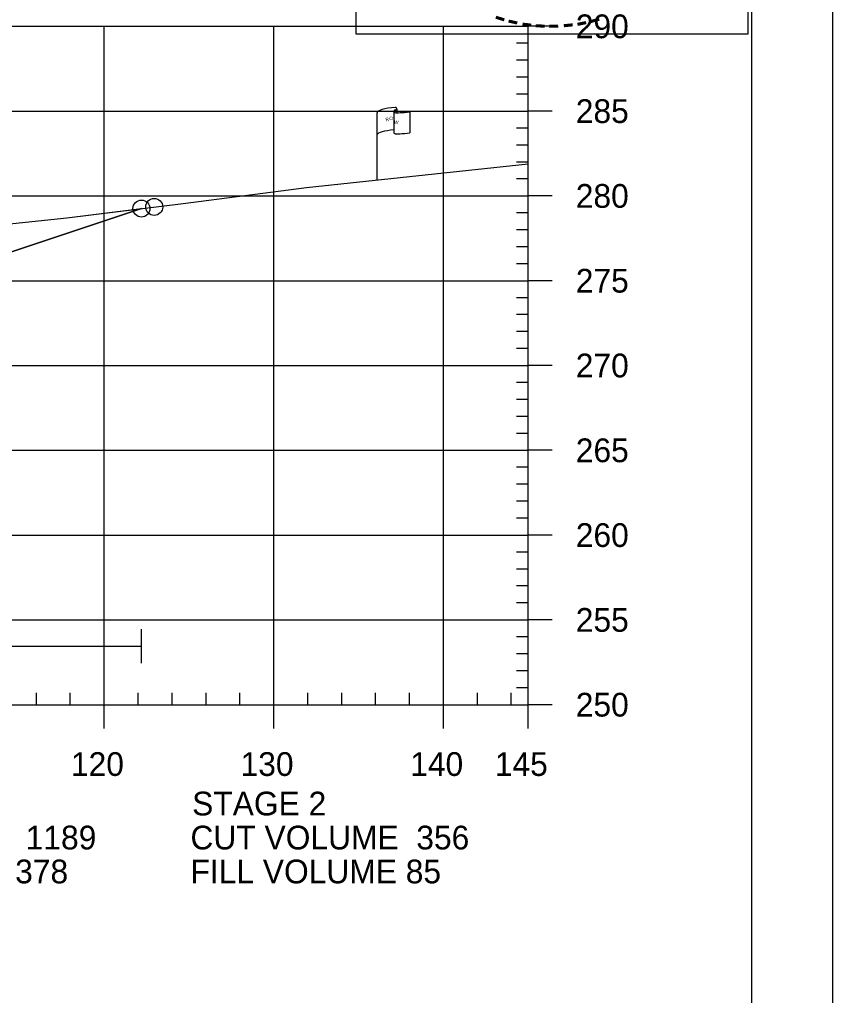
# Model space of a CAD drawing. Extents: x 1365647 to 1367999, y 387113 to 400173.
# Drawn here: x 1366009.1 to 1366057, y 399437.5 to 399495 of the extents above; entities that cross this region are included whole.
import ezdxf

# ---------------------------------------------------------------- set-up
doc = ezdxf.new("R2010")
doc.units = 0
for name, color, linetype in [('E_Existing ROW', 7, 'Continuous'), ('R_Axis', 7, 'Continuous'), ('R_Axis Annot', 7, 'Continuous'), ('R_Border', 7, 'Continuous'), ('R_Border PE', 7, 'Continuous'), ('R_Contours', 7, 'Continuous'), ('R_Exist Surface', 7, 'Continuous'), ('R_Fin Surface', 7, 'Continuous'), ('R_Grid', 7, 'Continuous'), ('R_No Plot', 7, 'Continuous'), ('R_Water', 7, 'Continuous')]:
    doc.layers.add(name, color=color, linetype=linetype)

msp = doc.modelspace()

# ---------------------------------------------------------------- linework, layer by layer
at = {"layer": 'E_Existing ROW'}
for p, q in [((1366031.171, 399489.633), (1366031.171, 399489.62)), ((1366031.171, 399489.62), (1366031.171, 399488.393)), ((1366031.339, 399489.789), (1366031.339, 399489.549)), ((1366032.106, 399489.596), (1366032.106, 399488.356)), ((1366030.176, 399485.588), (1366030.176, 399489.539))]:
    msp.add_line(p, q, dxfattribs=at)
for centre, radius, start, end in [((1366031.249, 399489.634), 0.078, 88.6458, 274.28284), ((1366031.26, 399489.789), 0.0783, 263.07118, 93.95638), ((1366031.249, 399488.393), 0.0783, 180, 273.95638)]:
    msp.add_arc(centre, radius, start, end, dxfattribs=at)
for centre, major_axis, ratio, start_param, end_param in [((1366031.758, 399489.582), (-1.582, -0.043), 0.19887, 5.030368, 6.283185), ((1366032.465, 399489.698), (-1.227, -0.134), 0.052933, 0.159456, 1.268315), ((1366031.752, 399488.264), (-1.582, -0.043), 0.19887, 5.083035, 6.194897), ((1366032.465, 399488.458), (-1.227, -0.134), 0.052933, 0.159456, 1.268315)]:
    msp.add_ellipse(centre, major_axis=major_axis, ratio=ratio, start_param=start_param, end_param=end_param, dxfattribs=at)
at = {"layer": 'R_Axis'}
for p, q in [((1366039.095, 399454.645), (1366039.095, 399494.645)), ((1366040.495, 399494.645), (1366039.095, 399494.645)), ((1366039.095, 399493.645), (1366038.395, 399493.645)), ((1366039.095, 399492.645), (1366038.395, 399492.645)), ((1366039.095, 399491.645), (1366038.395, 399491.645)), ((1366039.095, 399490.645), (1366038.395, 399490.645)), ((1366040.495, 399489.645), (1366039.095, 399489.645)), ((1366039.095, 399488.645), (1366038.395, 399488.645)), ((1366039.095, 399487.645), (1366038.395, 399487.645)), ((1366039.095, 399486.645), (1366038.395, 399486.645)), ((1366039.095, 399485.645), (1366038.395, 399485.645)), ((1366040.495, 399484.645), (1366039.095, 399484.645)), ((1366039.095, 399483.645), (1366038.395, 399483.645)), ((1366039.095, 399482.645), (1366038.395, 399482.645)), ((1366039.095, 399481.645), (1366038.395, 399481.645)), ((1366039.095, 399480.645), (1366038.395, 399480.645)), ((1366040.495, 399479.645), (1366039.095, 399479.645)), ((1366039.095, 399478.645), (1366038.395, 399478.645)), ((1366039.095, 399477.645), (1366038.395, 399477.645)), ((1366039.095, 399476.645), (1366038.395, 399476.645)), ((1366039.095, 399475.645), (1366038.395, 399475.645)), ((1366040.495, 399474.645), (1366039.095, 399474.645)), ((1366039.095, 399473.645), (1366038.395, 399473.645)), ((1366039.095, 399472.645), (1366038.395, 399472.645)), ((1366039.095, 399471.645), (1366038.395, 399471.645)), ((1366039.095, 399470.645), (1366038.395, 399470.645)), ((1366040.495, 399469.645), (1366039.095, 399469.645)), ((1366039.095, 399468.645), (1366038.395, 399468.645)), ((1366039.095, 399467.645), (1366038.395, 399467.645)), ((1366039.095, 399466.645), (1366038.395, 399466.645)), ((1366039.095, 399465.645), (1366038.395, 399465.645)), ((1366040.495, 399464.645), (1366039.095, 399464.645)), ((1366039.095, 399463.645), (1366038.395, 399463.645)), ((1366039.095, 399462.645), (1366038.395, 399462.645)), ((1366039.095, 399461.645), (1366038.395, 399461.645)), ((1366039.095, 399460.645), (1366038.395, 399460.645)), ((1366040.495, 399459.645), (1366039.095, 399459.645)), ((1366039.095, 399458.645), (1366038.395, 399458.645)), ((1366039.095, 399457.645), (1366038.395, 399457.645)), ((1366039.095, 399456.645), (1366038.395, 399456.645)), ((1366039.095, 399455.645), (1366038.395, 399455.645)), ((1366010.095, 399454.645), (1366010.095, 399455.345)), ((1366012.095, 399454.645), (1366012.095, 399455.345)), ((1366016.095, 399454.645), (1366016.095, 399455.345)), ((1366018.095, 399454.645), (1366018.095, 399455.345)), ((1366020.095, 399454.645), (1366020.095, 399455.345)), ((1366022.095, 399454.645), (1366022.095, 399455.345)), ((1366026.095, 399454.645), (1366026.095, 399455.345)), ((1366028.095, 399454.645), (1366028.095, 399455.345)), ((1366030.095, 399454.645), (1366030.095, 399455.345)), ((1366032.095, 399454.645), (1366032.095, 399455.345)), ((1366036.095, 399454.645), (1366036.095, 399455.345)), ((1366038.095, 399454.645), (1366038.095, 399455.345)), ((1365749.095, 399454.645), (1366039.095, 399454.645)), ((1366014.095, 399453.245), (1366014.095, 399454.645)), ((1366024.095, 399453.245), (1366024.095, 399454.645)), ((1366034.095, 399453.245), (1366034.095, 399454.645)), ((1366039.095, 399453.245), (1366039.095, 399454.645)), ((1366040.495, 399454.645), (1366039.095, 399454.645))]:
    msp.add_line(p, q, dxfattribs=at)
at = {"layer": 'R_Border'}
msp.add_line((1366052.275, 399323.645), (1366052.275, 399529.105), dxfattribs=at)
at = {"layer": 'R_Contours'}
msp.add_lwpolyline([(1365940.373, 399475.343), (1365941.076, 399475.621), (1365942.769, 399476.252), (1365950.618, 399477.056), (1365963.692, 399478.349), (1365980.968, 399480.249), (1365982.619, 399480.426), (1365984.411, 399480.498), (1365988.418, 399480.626), (1365991.902, 399481.114), (1365997.241, 399481.835), (1366006.448, 399482.789), (1366011.886, 399483.349), (1366016.287, 399483.9), (1365970.046, 399468.486), (1365953.591, 399473.971), (1365946.041, 399475.23)], close=True, dxfattribs=at)
at = {"layer": 'R_Exist Surface'}
msp.add_lwpolyline([(1365950.618, 399477.056), (1365963.692, 399478.349), (1365980.968, 399480.249), (1365982.619, 399480.426), (1365984.411, 399480.498), (1365988.418, 399480.626), (1365991.902, 399481.114), (1365997.241, 399481.835), (1366006.448, 399482.789), (1366011.886, 399483.349), (1366018.746, 399484.207), (1366026.027, 399485.148), (1366039.095, 399486.533)], dxfattribs=at)
at = {"layer": 'R_Fin Surface'}
msp.add_lwpolyline([(1365807.191, 399468.116), (1365822.15, 399463.13), (1365834.591, 399467.277), (1365837.622, 399467.782), (1365856.591, 399470.944), (1365862.591, 399471.479), (1365864.591, 399471.658), (1365894.091, 399474.291), (1365923.591, 399476.924), (1365925.591, 399477.102), (1365931.591, 399477.638), (1365946.041, 399475.23), (1365953.591, 399473.971), (1365970.046, 399468.486), (1366016.287, 399483.9)], dxfattribs=at)
at = {"layer": 'R_Grid'}
for p, q in [((1365749.095, 399494.645), (1366039.095, 399494.645)), ((1366014.095, 399454.645), (1366014.095, 399494.645)), ((1366024.095, 399454.645), (1366024.095, 399494.645)), ((1366034.095, 399454.645), (1366034.095, 399494.645)), ((1366039.095, 399454.645), (1366039.095, 399494.645)), ((1365749.095, 399489.645), (1366039.095, 399489.645)), ((1365749.095, 399484.645), (1366039.095, 399484.645)), ((1365749.095, 399479.645), (1366039.095, 399479.645)), ((1365749.095, 399474.645), (1366039.095, 399474.645)), ((1365749.095, 399469.645), (1366039.095, 399469.645)), ((1365749.095, 399464.645), (1366039.095, 399464.645)), ((1365749.095, 399459.645), (1366039.095, 399459.645)), ((1365749.095, 399454.645), (1366039.095, 399454.645))]:
    msp.add_line(p, q, dxfattribs=at)
at = {"layer": 'R_No Plot'}
for points in [[(1365723.687, 399532.999), (1366057.027, 399532.999), (1366057.027, 399319.662), (1365723.687, 399319.662)], [(1366028.946, 399516.337), (1366052.044, 399516.337), (1366052.044, 399494.187), (1366028.946, 399494.187)]]:
    msp.add_lwpolyline(points, close=True, dxfattribs=at)
for centre in [(1366016.287, 399483.9), (1366016.288, 399483.9), (1366017.041, 399483.994)]:
    msp.add_circle(centre, 0.5, dxfattribs=at)
at = {"layer": 'R_Water'}
for p, q in [((1366016.287, 399457.101), (1366016.287, 399459.101)), ((1365877.383, 399458.101), (1366016.287, 399458.101))]:
    msp.add_line(p, q, dxfattribs=at)

# ---------------------------------------------------------------- texts
at = {"layer": 'E_Existing ROW'}
for s, height, rotation, p in [('R ', 0.2, 9.98841, (1366030.695, 399489.04)), (' O', 0.2, 9.98841, (1366030.841, 399489.085)), ('W', 0.2, 351.17882, (1366031.171, 399488.916)), ('DWB 11-9-07', 0.001, 90, (1366031.338, 399489.549)), ('DWB 11-9-07', 0.001, 5.07169, (1366032.096, 399488.355)), ('DWB 11-9-07', 0.001, 90, (1366030.175, 399485.588))]:
    msp.add_text(s, height=height, rotation=rotation, dxfattribs=at).set_placement(p)
at = {"layer": 'R_Axis Annot'}
for s, p in [('290', (1366041.895, 399493.945)), ('285', (1366041.895, 399488.945)), ('280', (1366041.895, 399483.945)), ('275', (1366041.895, 399478.945)), ('270', (1366041.895, 399473.945)), ('265', (1366041.895, 399468.945)), ('260', (1366041.895, 399463.945)), ('255', (1366041.895, 399458.945)), ('250', (1366041.895, 399453.945)), ('120', (1366012.133, 399450.445)), ('130', (1366022.133, 399450.445)), ('140', (1366032.133, 399450.445)), ('145', (1366037.121, 399450.445)), ('STAGE 2', (1366019.277, 399448.116)), ('CUT VOLUME  1189', (1365996.152, 399446.111)), ('CUT VOLUME  356', (1366019.178, 399446.111)), ('FILL VOLUME 378', (1365996.152, 399444.111)), ('FILL VOLUME 85', (1366019.178, 399444.111))]:
    msp.add_text(s, height=1.4, dxfattribs=at).set_placement(p)
at = {"layer": 'R_Border PE'}
for rotation, p in [(162.79826, (1366037.955, 399495.589)), (167.55551, (1366038.67, 399495.425)), (173.11546, (1366039.442, 399495.315)), (176.51827, (1366040.19, 399495.262)), (181.59176, (1366040.934, 399495.281)), (185.81666, (1366041.743, 399495.357)), (191.28576, (1366042.479, 399495.489)), (195.47429, (1366043.208, 399495.688))]:
    msp.add_text('-', height=1.6, rotation=rotation, dxfattribs=at).set_placement(p)

doc.saveas('drawing.dxf')
